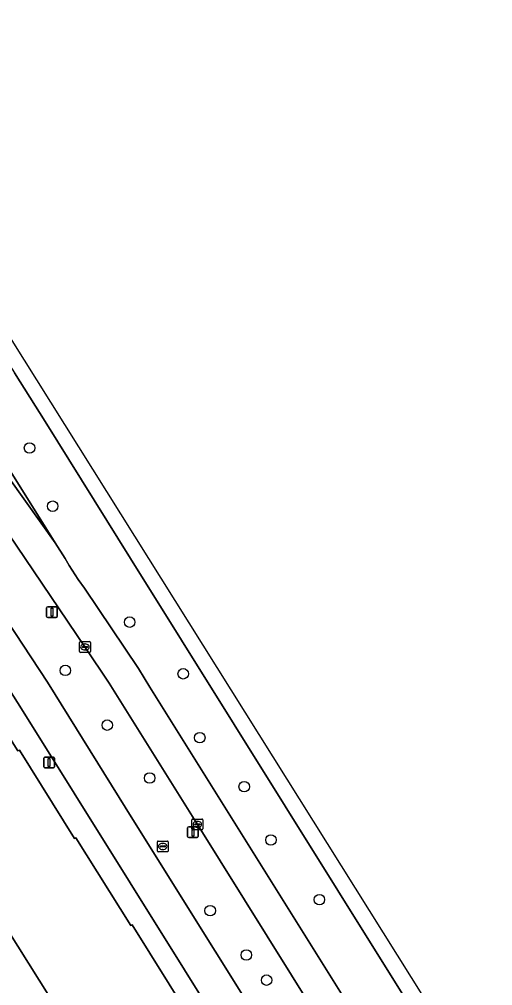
# Model space of a CAD drawing. Extents: x 159279 to 160377, y 384531 to 385888.
# Drawn here: x 159738.8 to 159782.8, y 385710.3 to 385800.1 of the extents above; entities that cross this region are included whole.
import ezdxf

# ---------------------------------------------------------------- set-up
doc = ezdxf.new("R2010")
doc.units = 0
for name, color, linetype in [('IMGEO_Berm_groen', 7, 'Continuous'), ('IMGEO_Boom', 7, 'Continuous'), ('IMGEO_Fietspad_gesloten', 7, 'Continuous'), ('IMGEO_Groenvoorziening', 7, 'Continuous'), ('IMGEO_Kolk', 7, 'Continuous'), ('IMGEO_Lichtmast', 7, 'Continuous'), ('IMGEO_Parkeervlak_open', 7, 'Continuous'), ('IMGEO_Rijbaan_regionaal_gesloten', 7, 'Continuous'), ('IMGEO_Rioolput', 7, 'Continuous'), ('IMGEO_Voetpad_open', 7, 'Continuous')]:
    doc.layers.add(name, color=color, linetype=linetype)

msp = doc.modelspace()

# ---------------------------------------------------------------- linework, layer by layer
at = {"layer": 'IMGEO_Berm_groen'}
for points in [[(159674.645, 385858.209), (159702.65, 385814.271), (159713.651, 385797.011), (159742.112, 385751.474), (159743.033, 385750), (159743.428, 385749.368), (159744.241, 385748.077), (159744.831, 385747.252), (159749.855, 385739.794), (159750.913, 385738.062), (159768.896, 385709.323), (159778.941, 385693.229), (159793.539, 385669.839), (159797.627, 385672.389), (159783.004, 385695.767), (159773.122, 385711.566), (159749.122, 385750), (159741.174, 385762.728), (159738.322, 385767.278)], [(159687.413, 385818.912), (159696.373, 385806.344), (159699.097, 385802.447), (159705.884, 385792.137), (159733.796, 385750), (159741.394, 385738.529), (159749.346, 385725.761), (159772.286, 385689.072), (159776.137, 385682.914), (159777.721, 385683.906), (159777.482, 385684.401), (159767.196, 385706.167), (159766.847, 385706.879), (159766.188, 385707.929), (159755.331, 385725.309), (159747.142, 385738.443), (159744.886, 385741.795), (159739.326, 385750), (159733.946, 385757.94), (159722.433, 385774.919)]]:
    msp.add_lwpolyline(points, dxfattribs=at)
at = {"layer": 'IMGEO_Boom'}
for centre in [(159739.733, 385760.285), (159741.883, 385754.873), (159749.043, 385744.103), (159743.06, 385739.616), (159754.022, 385739.302), (159746.958, 385734.531), (159755.557, 385733.364), (159750.899, 385729.618), (159759.692, 385728.809), (159762.173, 385723.86), (159766.677, 385718.316), (159756.523, 385717.293), (159759.886, 385713.176), (159761.769, 385710.842)]:
    msp.add_circle(centre, 0.489, dxfattribs=at)
at = {"layer": 'IMGEO_Fietspad_gesloten'}
for points in [[(159776.137, 385682.914), (159772.286, 385689.072), (159749.346, 385725.761), (159741.394, 385738.529), (159733.796, 385750), (159705.884, 385792.137), (159699.097, 385802.447), (159696.373, 385806.344), (159687.413, 385818.912)], [(159683.485, 385818.555), (159695.188, 385802.278), (159729.815, 385750), (159737.215, 385738.828), (159738.844, 385736.282), (159769.444, 385687.297), (159773.292, 385681.136), (159801.995, 385635.214), (159838.479, 385576.785), (159874.063, 385519.7), (159876.93, 385521.556), (159841.351, 385578.498), (159804.978, 385636.776), (159794.348, 385653.769), (159776.137, 385682.914)]]:
    msp.add_lwpolyline(points, dxfattribs=at)
at = {"layer": 'IMGEO_Groenvoorziening'}
msp.add_lwpolyline([(159676.111, 385814.423), (159690.056, 385791.33), (159686.627, 385789.26), (159686.422, 385788.742), (159691.156, 385780.837), (159691.475, 385781.034), (159695.143, 385783.296), (159695.583, 385782.582), (159697.116, 385780.097), (159773.197, 385658.971), (159774.456, 385659.758), (159781.584, 385664.207), (159771.593, 385680.211), (159767.806, 385686.274), (159749.261, 385715.962), (159749.138, 385715.904), (159744.035, 385724.049), (159743.914, 385723.996), (159738.791, 385732.214), (159738.636, 385732.144), (159735.797, 385736.646), (159726.938, 385750), (159699.223, 385791.775)], dxfattribs=at)
at = {"layer": 'IMGEO_Kolk'}
for p, q in [((159744.384, 385741.368), (159744.384, 385742.22)), ((159744.459, 385742.294), (159745.311, 385742.294)), ((159744.643, 385741.788), (159744.643, 385741.8)), ((159745.081, 385741.751), (159744.683, 385741.751)), ((159744.686, 385741.837), (159745.084, 385741.837)), ((159744.872, 385742.074), (159744.897, 385742.074)), ((159745.127, 385741.8), (159745.127, 385741.788)), ((159745.385, 385742.22), (159745.385, 385741.368)), ((159745.311, 385741.294), (159744.459, 385741.294)), ((159744.895, 385741.514), (159744.87, 385741.514)), ((159754.829, 385724.882), (159754.829, 385725.734)), ((159754.904, 385725.808), (159755.756, 385725.808)), ((159755.317, 385725.588), (159755.342, 385725.588)), ((159755.83, 385725.734), (159755.83, 385724.882)), ((159755.756, 385724.808), (159754.904, 385724.808)), ((159755.088, 385725.302), (159755.088, 385725.314)), ((159755.526, 385725.265), (159755.128, 385725.265)), ((159755.131, 385725.351), (159755.529, 385725.351)), ((159755.34, 385725.028), (159755.315, 385725.028)), ((159755.572, 385725.314), (159755.572, 385725.302))]:
    msp.add_line(p, q, dxfattribs=at)
for points in [[(159744.384, 385741.368), (159744.384, 385742.22)], [(159744.459, 385742.294), (159745.311, 385742.294)], [(159745.385, 385742.22), (159745.385, 385741.368)], [(159745.311, 385741.294), (159744.459, 385741.294)], [(159754.829, 385724.882), (159754.829, 385725.734)], [(159754.904, 385725.808), (159755.756, 385725.808)], [(159755.83, 385725.734), (159755.83, 385724.882)], [(159755.756, 385724.808), (159754.904, 385724.808)]]:
    msp.add_lwpolyline(points, dxfattribs=at)
for centre, radius, start, end in [((159744.461, 385742.218), 0.0765, 91.55205, 178.44795), ((159744.461, 385742.218), 0.0765, 91.55205, 178.44795), ((159744.683, 385741.797), 0.0403, 85.87752, 175.75265), ((159744.68, 385741.787), 0.0366, 178.93798, 274.71019), ((159745.084, 385741.794), 0.043, 264.86636, 352.45326), ((159745.088, 385741.799), 0.0386, 1.73085, 96.63898), ((159745.309, 385742.218), 0.0765, 1.55205, 88.44795), ((159745.309, 385742.218), 0.0765, 1.55205, 88.44795), ((159744.461, 385741.37), 0.0765, 181.55205, 268.44795), ((159744.461, 385741.37), 0.0765, 181.55205, 268.44795), ((159745.309, 385741.37), 0.0765, 271.55205, 358.44795), ((159745.309, 385741.37), 0.0765, 271.55205, 358.44795), ((159754.906, 385725.732), 0.0765, 91.55205, 178.44795), ((159754.906, 385725.732), 0.0765, 91.55205, 178.44795), ((159755.754, 385725.732), 0.0765, 1.55205, 88.44795), ((159755.754, 385725.732), 0.0765, 1.55205, 88.44795), ((159754.906, 385724.884), 0.0765, 181.55205, 268.44795), ((159754.906, 385724.884), 0.0765, 181.55205, 268.44795), ((159755.128, 385725.311), 0.0403, 85.87752, 175.75265), ((159755.125, 385725.301), 0.0366, 178.93798, 274.71019), ((159755.529, 385725.308), 0.043, 264.86636, 352.45326), ((159755.533, 385725.313), 0.0386, 1.73085, 96.63898), ((159755.754, 385724.884), 0.0765, 271.55205, 358.44795), ((159755.754, 385724.884), 0.0765, 271.55205, 358.44795)]:
    msp.add_arc(centre, radius, start, end, dxfattribs=at)
for centre, major_axis, ratio, start_param, end_param in [((159744.871, 385741.794), (-0.387, 0.002), 0.722429, 4.712389, 7.853982), ((159744.896, 385741.794), (-0.39, 0.002), 0.717154, 1.570796, 4.712389), ((159755.316, 385725.308), (-0.387, 0.002), 0.722429, 4.712389, 7.853982), ((159755.341, 385725.308), (-0.39, 0.002), 0.717154, 1.570796, 4.712389)]:
    msp.add_ellipse(centre, major_axis=major_axis, ratio=ratio, start_param=start_param, end_param=end_param, dxfattribs=at)
at = {"layer": 'IMGEO_Lichtmast'}
for p, q in [((159741.325, 385744.631), (159741.325, 385745.431)), ((159741.325, 385745.431), (159741.325, 385744.631)), ((159741.425, 385745.531), (159742.215, 385745.531)), ((159742.215, 385745.531), (159741.425, 385745.531)), ((159742.315, 385745.431), (159742.315, 385744.631)), ((159742.315, 385744.631), (159742.315, 385745.431)), ((159742.215, 385744.531), (159741.425, 385744.531)), ((159741.425, 385744.531), (159742.215, 385744.531)), ((159741.059, 385730.653), (159741.059, 385731.453)), ((159741.059, 385731.453), (159741.059, 385730.653)), ((159741.159, 385731.553), (159741.949, 385731.553)), ((159741.949, 385731.553), (159741.159, 385731.553)), ((159742.049, 385731.453), (159742.049, 385730.653)), ((159742.049, 385730.653), (159742.049, 385731.453)), ((159741.949, 385730.553), (159741.159, 385730.553)), ((159741.159, 385730.553), (159741.949, 385730.553)), ((159754.429, 385724.191), (159754.429, 385724.991)), ((159754.429, 385724.991), (159754.429, 385724.191)), ((159754.529, 385725.091), (159755.319, 385725.091)), ((159755.319, 385725.091), (159754.529, 385725.091)), ((159755.419, 385724.991), (159755.419, 385724.191)), ((159755.419, 385724.191), (159755.419, 385724.991)), ((159755.319, 385724.091), (159754.529, 385724.091)), ((159754.529, 385724.091), (159755.319, 385724.091))]:
    msp.add_line(p, q, dxfattribs=at)
for points in [[(159741.745, 385745.406), (159741.895, 385745.406), (159741.895, 385744.656), (159741.745, 385744.656), (159741.745, 385745.406)], [(159741.479, 385731.428), (159741.629, 385731.428), (159741.629, 385730.678), (159741.479, 385730.678), (159741.479, 385731.428)], [(159754.849, 385724.966), (159754.999, 385724.966), (159754.999, 385724.216), (159754.849, 385724.216), (159754.849, 385724.966)]]:
    msp.add_lwpolyline(points, dxfattribs=at)
for centre, start, end in [((159741.425, 385745.431), 90, 180), ((159741.425, 385745.431), 90, 180), ((159742.215, 385745.431), 0, 90), ((159742.215, 385745.431), 360, 90), ((159741.425, 385744.631), 180, 270), ((159741.425, 385744.631), 180, 270), ((159742.215, 385744.631), 270, 0), ((159742.215, 385744.631), 270, 0), ((159741.159, 385731.453), 90, 180), ((159741.159, 385731.453), 90, 180), ((159741.949, 385731.453), 0, 90), ((159741.949, 385731.453), 360, 90), ((159741.159, 385730.653), 180, 270), ((159741.159, 385730.653), 180, 270), ((159741.949, 385730.653), 270, 0), ((159741.949, 385730.653), 270, 0), ((159754.529, 385724.991), 90, 180), ((159754.529, 385724.991), 90, 180), ((159755.319, 385724.991), 0, 90), ((159755.319, 385724.991), 360, 90), ((159754.529, 385724.191), 180, 270), ((159754.529, 385724.191), 180, 270), ((159755.319, 385724.191), 270, 0), ((159755.319, 385724.191), 270, 0)]:
    msp.add_arc(centre, 0.1, start, end, dxfattribs=at)
at = {"layer": 'IMGEO_Parkeervlak_open'}
msp.add_lwpolyline([(159691.156, 385780.837), (159768.746, 385656.193), (159773.197, 385658.971), (159697.116, 385780.097), (159695.583, 385782.582), (159695.143, 385783.296), (159691.475, 385781.034)], close=True, dxfattribs=at)
at = {"layer": 'IMGEO_Rijbaan_regionaal_gesloten'}
for points in [[(159702.65, 385814.271), (159705.539, 385805.19), (159706.49, 385803.765), (159717.934, 385786.613), (159724.377, 385777.319), (159736.425, 385759.423), (159742.112, 385751.474), (159713.651, 385797.011)], [(159888.265, 385528.715), (159877.337, 385546.343), (159793.146, 385682.519), (159722.474, 385795.185), (159729.239, 385781.429), (159735.956, 385770.912), (159737.075, 385769.267), (159737.528, 385768.544), (159738.322, 385767.278), (159741.174, 385762.728), (159749.122, 385750), (159773.122, 385711.566), (159783.004, 385695.767), (159797.627, 385672.389), (159798.174, 385671.514), (159816.144, 385642.784), (159875.925, 385546.962), (159887.6, 385528.252)]]:
    msp.add_lwpolyline(points, close=True, dxfattribs=at)
for points in [[(159701.096, 385806.426), (159722.433, 385774.919), (159733.946, 385757.94), (159739.326, 385750), (159744.886, 385741.795), (159747.142, 385738.443), (159755.331, 385725.309), (159766.188, 385707.929), (159766.847, 385706.879), (159799.559, 385654.409)], [(159778.941, 385693.229), (159768.896, 385709.323), (159750.913, 385738.062), (159749.855, 385739.794), (159744.831, 385747.252), (159744.241, 385748.077), (159743.428, 385749.368), (159743.033, 385750), (159742.112, 385751.474), (159736.425, 385759.423), (159724.377, 385777.319), (159717.934, 385786.613), (159706.49, 385803.765)]]:
    msp.add_lwpolyline(points, dxfattribs=at)
at = {"layer": 'IMGEO_Rioolput'}
for p, q in [((159751.619, 385722.833), (159751.619, 385723.685)), ((159751.694, 385723.759), (159752.546, 385723.759)), ((159752.62, 385723.685), (159752.62, 385722.833)), ((159752.546, 385722.759), (159751.694, 385722.759)), ((159751.878, 385723.253), (159751.878, 385723.265)), ((159752.316, 385723.216), (159751.918, 385723.216)), ((159751.921, 385723.302), (159752.319, 385723.302)), ((159752.13, 385722.979), (159752.105, 385722.979)), ((159752.107, 385723.539), (159752.132, 385723.539)), ((159752.362, 385723.265), (159752.362, 385723.253))]:
    msp.add_line(p, q, dxfattribs=at)
for points in [[(159751.619, 385722.833), (159751.619, 385723.685)], [(159751.694, 385723.759), (159752.546, 385723.759)], [(159752.62, 385723.685), (159752.62, 385722.833)], [(159752.546, 385722.759), (159751.694, 385722.759)]]:
    msp.add_lwpolyline(points, dxfattribs=at)
for centre, radius, start, end in [((159751.696, 385723.683), 0.0765, 91.55205, 178.44795), ((159751.696, 385723.683), 0.0765, 91.55205, 178.44795), ((159752.544, 385723.683), 0.0765, 1.55205, 88.44795), ((159752.544, 385723.683), 0.0765, 1.55205, 88.44795), ((159751.696, 385722.835), 0.0765, 181.55205, 268.44795), ((159751.696, 385722.835), 0.0765, 181.55205, 268.44795), ((159751.918, 385723.262), 0.0403, 85.87752, 175.75265), ((159751.915, 385723.252), 0.0366, 178.93798, 274.71019), ((159752.319, 385723.259), 0.043, 264.86636, 352.45326), ((159752.323, 385723.264), 0.0386, 1.73085, 96.63898), ((159752.544, 385722.835), 0.0765, 271.55205, 358.44795), ((159752.544, 385722.835), 0.0765, 271.55205, 358.44795)]:
    msp.add_arc(centre, radius, start, end, dxfattribs=at)
for centre, major_axis, ratio, start_param, end_param in [((159752.106, 385723.259), (-0.387, 0.002), 0.722429, 4.712389, 7.853982), ((159752.131, 385723.259), (-0.39, 0.002), 0.717154, 1.570796, 4.712389)]:
    msp.add_ellipse(centre, major_axis=major_axis, ratio=ratio, start_param=start_param, end_param=end_param, dxfattribs=at)
at = {"layer": 'IMGEO_Voetpad_open'}
for points in [[(159680.977, 385821.616), (159662.372, 385842.634), (159660.88, 385840.92), (159680.036, 385819.294), (159679.934, 385819.207), (159682.134, 385816.347), (159692.652, 385801.706), (159692.521, 385801.611), (159699.101, 385791.701), (159699.223, 385791.775), (159726.938, 385750), (159735.797, 385736.646), (159738.636, 385732.144), (159738.791, 385732.214), (159743.914, 385723.996), (159744.035, 385724.049), (159749.138, 385715.904), (159749.261, 385715.962), (159767.806, 385686.274), (159771.593, 385680.211), (159781.584, 385664.207), (159782.705, 385662.411), (159800.362, 385634.127), (159814.04, 385612.258)], [(159801.995, 385635.214), (159773.292, 385681.136), (159769.444, 385687.297), (159738.844, 385736.282), (159737.215, 385738.828), (159729.815, 385750), (159695.188, 385802.278), (159683.485, 385818.555)]]:
    msp.add_lwpolyline(points, dxfattribs=at)

doc.saveas('drawing.dxf')
